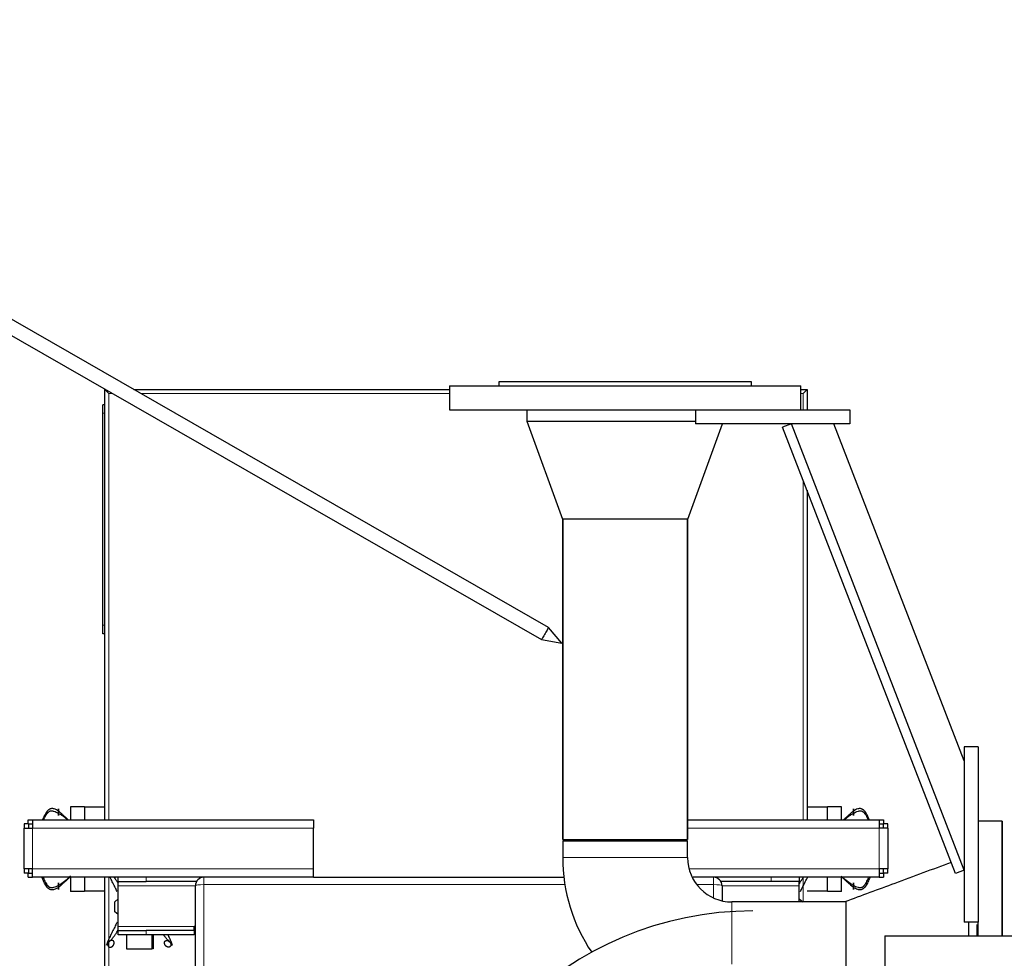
# Model space of a CAD drawing. Header units: inches. Extents: x 0 to 29700, y -16 to 21000.
# Tile 362 of 376: x 22215 to 22916, y 17626 to 18295. Entities that reach past the tile are written whole.
import ezdxf

# ---------------------------------------------------------------- set-up
doc = ezdxf.new("R2010")
doc.units = ezdxf.units.IN
doc.layers.add('1', color=7, linetype='Continuous', true_color=0xffffff)
doc.layers.add('254', color=7, linetype='Continuous', true_color=0xffffff)

msp = doc.modelspace()

# ---------------------------------------------------------------- linework, layer by layer
at = {"layer": '1', "color": 2, "linetype": 'Continuous', "lineweight": 25}
for p, q in [((22521.36, 18033.692), (22521.36, 18016.692)), ((22521.36, 18033.692), (22771.36, 18033.692)), ((22556.36, 18036.692), (22556.36, 18033.692)), ((22736.36, 18036.692), (22556.36, 18036.692)), ((22736.36, 18033.692), (22736.36, 18036.692)), ((22771.36, 18016.692), (22771.36, 18033.692)), ((22275.86, 18018.476), (22275.86, 18031.192)), ((22275.86, 18031.192), (22276.321, 18031.192)), ((22278.66, 18028.392), (22275.86, 18031.192)), ((22296.423, 18031.192), (22521.36, 18031.192)), ((22771.36, 18031.192), (22775.86, 18031.192)), ((22773.06, 18028.392), (22775.86, 18031.192)), ((22775.86, 18031.192), (22775.86, 18016.692)), ((22274.36, 18014.192), (22274.36, 18020.192)), ((22275.86, 18020.192), (22274.36, 18020.192)), ((22274.36, 17863.192), (22274.36, 18014.192)), ((22275.86, 18014.192), (22275.86, 18018.476)), ((22275.86, 17863.192), (22275.86, 18014.192)), ((22521.36, 18016.692), (22721.364, 18016.692)), ((22576.36, 18016.692), (22576.36, 18008.692)), ((22696.36, 18016.692), (22696.36, 18006.692)), ((22721.361, 18016.692), (22806.36, 18016.692)), ((22806.36, 18016.692), (22806.36, 18006.692)), ((22576.36, 18008.692), (22601.838, 17938.692)), ((22576.36, 18008.692), (22696.361, 18008.692)), ((22576.36, 18008.692), (22696.361, 18008.692)), ((22690.883, 17938.692), (22715.632, 18006.691)), ((22806.36, 18006.692), (22696.36, 18006.692)), ((22764.831, 18006.692), (22758.504, 18004.243)), ((22887.86, 17688.749), (22764.831, 18006.692)), ((22887.86, 17766.693), (22794.992, 18006.69)), ((22881.534, 17686.301), (22758.504, 18004.243)), ((22775.86, 17959.379), (22775.86, 17724.692)), ((22646.36, 17938.692), (22601.838, 17938.692)), ((22601.91, 17710.692), (22601.91, 17938.692)), ((22601.91, 17938.692), (22601.91, 17710.692)), ((22690.883, 17938.692), (22646.36, 17938.692)), ((22690.81, 17938.692), (22690.81, 17710.692)), ((22690.81, 17710.692), (22690.81, 17938.692)), ((22274.36, 17857.192), (22274.36, 17863.192)), ((22275.86, 17858.907), (22275.86, 17863.192)), ((22275.86, 17724.684), (22275.86, 17858.907)), ((22275.86, 17857.192), (22274.36, 17857.192)), ((22897.86, 17776.692), (22887.86, 17776.692)), ((22887.86, 17776.692), (22887.86, 17651.692)), ((22897.86, 17776.692), (22897.86, 17651.692)), ((22251.36, 17733.892), (22251.36, 17724.692)), ((22261.36, 17733.892), (22251.36, 17733.892)), ((22261.36, 17733.892), (22261.36, 17733.692)), ((22275.86, 17733.692), (22261.36, 17733.692)), ((22261.36, 17733.692), (22261.36, 17724.692)), ((22790.36, 17733.692), (22775.86, 17733.692)), ((22800.36, 17733.892), (22790.36, 17733.892)), ((22790.36, 17733.692), (22790.36, 17733.892)), ((22790.36, 17724.692), (22790.36, 17733.692)), ((22800.36, 17724.692), (22800.36, 17733.892)), ((22218.36, 17721.69), (22218.36, 17718.692)), ((22218.36, 17718.692), (22224.36, 17718.692)), ((22218.36, 17689.692), (22218.36, 17718.692)), ((22221.362, 17721.692), (22221.362, 17724.692)), ((22221.362, 17724.692), (22224.36, 17724.692)), ((22221.41, 17721.69), (22221.41, 17718.692)), ((22224.36, 17724.692), (22224.36, 17718.692)), ((22224.36, 17724.692), (22424.36, 17724.692)), ((22424.36, 17724.692), (22424.36, 17718.692)), ((22424.36, 17689.692), (22424.36, 17718.692)), ((22690.814, 17724.692), (22827.36, 17724.692)), ((22827.36, 17724.692), (22830.358, 17724.692)), ((22827.36, 17724.692), (22827.36, 17718.692)), ((22833.36, 17718.692), (22827.36, 17718.692)), ((22830.31, 17718.692), (22830.31, 17721.69)), ((22830.358, 17724.692), (22830.358, 17721.692)), ((22833.36, 17718.692), (22833.36, 17721.69)), ((22833.36, 17718.692), (22833.36, 17689.692)), ((22914.86, 17723.692), (22897.86, 17723.692)), ((22914.86, 17723.692), (22897.861, 17723.692)), ((22914.86, 17723.692), (22914.86, 17641.954)), ((22914.86, 17641.964), (22914.86, 17723.692)), ((22601.91, 17710.692), (22690.81, 17710.692)), ((22601.91, 17709.692), (22601.91, 17697.692)), ((22601.91, 17709.692), (22646.36, 17709.692)), ((22627.36, 17710.691), (22627.36, 17709.691)), ((22646.36, 17709.692), (22690.81, 17709.692)), ((22690.81, 17697.692), (22690.81, 17709.692)), ((22218.36, 17689.692), (22218.36, 17686.694)), ((22224.36, 17689.692), (22218.36, 17689.692)), ((22221.362, 17683.692), (22221.362, 17686.692)), ((22221.362, 17683.692), (22224.36, 17683.692)), ((22221.41, 17689.692), (22221.41, 17686.694)), ((22224.36, 17683.692), (22224.36, 17689.692)), ((22251.36, 17683.691), (22251.36, 17673.492)), ((22261.36, 17683.691), (22261.36, 17673.692)), ((22275.86, 17444.526), (22275.86, 17683.686)), ((22285.36, 17680.692), (22285.36, 17683.692)), ((22424.36, 17683.692), (22424.36, 17689.692)), ((22424.36, 17683.692), (22602.724, 17683.692)), ((22770.36, 17683.692), (22770.36, 17680.692)), ((22775.86, 17683.679), (22775.86, 17682.954)), ((22790.36, 17673.692), (22790.36, 17683.691)), ((22800.36, 17673.492), (22800.36, 17683.691)), ((22833.36, 17689.692), (22827.36, 17689.692)), ((22827.36, 17689.692), (22827.36, 17683.692)), ((22827.36, 17683.692), (22830.358, 17683.692)), ((22830.31, 17686.694), (22830.31, 17689.692)), ((22830.358, 17686.692), (22830.358, 17683.692)), ((22833.36, 17686.694), (22833.36, 17689.692)), ((22887.86, 17688.749), (22881.534, 17686.301)), ((22285.36, 17677.692), (22285.36, 17680.692)), ((22285.36, 17680.692), (22305.36, 17680.692)), ((22285.36, 17648.692), (22285.36, 17677.692)), ((22341.164, 17680.692), (22305.36, 17680.692)), ((22340.36, 17430.29), (22340.36, 17677.692)), ((22750.36, 17680.692), (22714.557, 17680.692)), ((22715.36, 17677.692), (22715.36, 17666.924)), ((22770.36, 17680.692), (22750.36, 17680.692)), ((22770.36, 17677.692), (22770.36, 17680.692)), ((22770.36, 17666.141), (22770.36, 17677.692)), ((22261.36, 17673.492), (22251.36, 17673.492)), ((22261.36, 17673.692), (22261.36, 17673.492)), ((22275.86, 17673.692), (22261.36, 17673.692)), ((22790.36, 17673.692), (22775.86, 17673.692)), ((22790.36, 17673.492), (22790.36, 17673.692)), ((22800.36, 17673.492), (22790.36, 17673.492)), ((22282.901, 17666.162), (22285.36, 17668.248)), ((22282.901, 17659.162), (22282.901, 17666.162)), ((22802.762, 17666.142), (22722.36, 17666.142)), ((22770.36, 17668.316), (22772.901, 17666.162)), ((22772.901, 17666.162), (22772.901, 17666.142)), ((22803.471, 17666.323), (22803.471, 17577.061)), ((22285.36, 17657.077), (22282.901, 17659.162)), ((22285.36, 17645.692), (22285.36, 17648.692)), ((22340.361, 17648.692), (22339.36, 17648.692)), ((22339.36, 17645.692), (22339.36, 17648.692)), ((22897.86, 17651.692), (22887.86, 17651.692)), ((22890.86, 17651.689), (22890.86, 17641.952)), ((22896.86, 17650.004), (22896.86, 17641.954)), ((22897.86, 17641.964), (22897.86, 17651.693)), ((22285.36, 17645.692), (22305.36, 17645.692)), ((22285.36, 17642.692), (22285.36, 17645.692)), ((22305.36, 17642.692), (22285.36, 17642.692)), ((22291.401, 17632.492), (22291.401, 17642.691)), ((22339.36, 17645.692), (22305.36, 17645.692)), ((22339.36, 17642.692), (22305.36, 17642.692)), ((22309.401, 17642.691), (22309.401, 17632.492)), ((22310.36, 17642.691), (22310.36, 17632.692)), ((22339.36, 17645.692), (22339.36, 17642.692)), ((22831.36, 17641.954), (22831.36, 17467.843)), ((22831.36, 17641.954), (25813.86, 17641.954)), ((22309.401, 17632.492), (22291.401, 17632.492)), ((22310.36, 17632.692), (22309.401, 17632.692))]:
    msp.add_line(p, q, dxfattribs=at)
at = {"layer": '1', "color": 110, "linetype": 'Continuous', "lineweight": 13}
for p, q in [((22281.202, 18028.392), (22278.66, 18028.392)), ((22278.66, 18028.392), (22278.66, 17724.683)), ((22521.364, 18028.392), (22301.302, 18028.392)), ((22773.06, 18028.392), (22771.353, 18028.392)), ((22773.06, 18016.687), (22773.06, 18028.392)), ((22275.86, 18014.192), (22274.36, 18014.192)), ((22773.06, 17724.683), (22773.06, 17966.615)), ((22275.86, 17863.192), (22274.36, 17863.192)), ((22424.36, 17718.692), (22224.36, 17718.692)), ((22224.36, 17718.692), (22224.36, 17689.692)), ((22827.36, 17718.692), (22690.81, 17718.692)), ((22827.36, 17689.692), (22827.36, 17718.692)), ((22690.81, 17697.692), (22601.91, 17697.692)), ((22224.36, 17689.692), (22424.36, 17689.692)), ((22278.66, 17683.684), (22278.66, 17637.534)), ((22305.36, 17683.692), (22305.36, 17680.692)), ((22691.842, 17689.692), (22827.36, 17689.692)), ((22750.36, 17680.692), (22750.36, 17683.692)), ((22773.06, 17666.133), (22773.06, 17683.684)), ((22340.362, 17677.692), (22285.36, 17677.692)), ((22346.36, 17678.473), (22346.36, 17428.969)), ((22603.45, 17678.473), (22346.36, 17678.473)), ((22709.36, 17678.473), (22697.336, 17678.473)), ((22709.36, 17668.943), (22709.36, 17678.473)), ((22770.36, 17677.692), (22715.358, 17677.692)), ((22722.36, 17666.142), (22722.36, 17621.692)), ((22339.36, 17648.692), (22285.36, 17648.692)), ((22305.36, 17645.692), (22305.36, 17642.692)), ((22278.66, 17637.472), (22278.66, 17443.912))]:
    msp.add_line(p, q, dxfattribs=at)
at = {"layer": '1', "color": 2, "linetype": 'Continuous', "lineweight": 25}
for centre, radius, start, end in [((22722.36, 17697.692), 120.45, 180, 214.059375), ((22722.36, 17697.692), 31.55, 180, 270), ((22346.36, 17677.692), 6, 90, 180), ((22709.36, 17677.692), 6, 0, 90), ((22737.36, 17421.692), 238.047, 90, 180)]:
    msp.add_arc(centre, radius, start, end, dxfattribs=at)
at = {"layer": '1', "color": 110, "linetype": 'Continuous', "lineweight": 13}
for centre, start_param, end_param in [((22346.36, 17677.692), 4.712389, 6.2831853), ((22709.36, 17677.692), 3.1415927, 4.712389)]:
    msp.add_ellipse(centre, major_axis=(-6, 0), ratio=0.1301739, start_param=start_param, end_param=end_param, dxfattribs=at)
at = {"layer": '1', "color": 2, "linetype": 'Continuous', "lineweight": 25}
for points, degree, knots in [([(22242.86, 17730.773), (22242.37, 17731.126), (22241.356, 17731.783), (22239.964, 17732.363), (22238.795, 17732.597), (22237.881, 17732.633), (22237.092, 17732.449), (22236.503, 17732.195), (22236.098, 17731.955), (22235.729, 17731.683), (22235.276, 17731.285), (22234.563, 17730.518), (22233.729, 17729.283), (22232.88, 17727.724), (22232.146, 17726.199), (22231.69, 17725.195), (22231.482, 17724.724)], 3, [0, 0, 0, 0, 0.1126538, 0.2253077, 0.2816346, 0.3379615, 0.3942885, 0.4224519, 0.4506154, 0.4787788, 0.5069423, 0.5632692, 0.6759231, 0.7885769, 0.9012307, 1, 1, 1, 1]), ([(22242.86, 17729.255), (22242.86, 17729.388), (22242.86, 17729.661), (22242.86, 17730.009), (22242.86, 17730.374), (22242.86, 17730.743), (22242.86, 17731.046), (22242.86, 17731.343), (22242.86, 17731.685), (22242.86, 17731.982), (22242.86, 17732.195), (22242.86, 17732.314), (22242.86, 17732.4), (22242.86, 17732.454), (22242.86, 17732.428), (22242.86, 17732.328), (22242.86, 17732.187), (22242.86, 17732.016), (22242.86, 17731.793), (22242.86, 17731.543), (22242.86, 17731.259), (22242.86, 17730.948), (22242.86, 17730.773)], 5, [0, 0, 0, 0, 0, 0, 0.1042545, 0.2083296, 0.25, 0.25, 0.25, 0.3128199, 0.4171102, 0.5, 0.5, 0.5, 0.5210512, 0.6251827, 0.7291347, 0.75, 0.75, 0.75, 0.8639149, 1, 1, 1, 1, 1, 1]), ([(22820.239, 17724.724), (22820.031, 17725.195), (22819.575, 17726.199), (22818.841, 17727.724), (22817.992, 17729.283), (22817.158, 17730.518), (22816.445, 17731.285), (22815.992, 17731.683), (22815.623, 17731.955), (22815.218, 17732.195), (22814.628, 17732.449), (22813.84, 17732.633), (22812.926, 17732.597), (22811.757, 17732.363), (22810.365, 17731.783), (22809.351, 17731.126), (22808.86, 17730.773)], 3, [0, 0, 0, 0, 0.0987693, 0.2114231, 0.3240769, 0.4367308, 0.4930577, 0.5212212, 0.5493846, 0.5775481, 0.6057115, 0.6620385, 0.7183654, 0.7746923, 0.8873462, 1, 1, 1, 1]), ([(22808.86, 17730.773), (22808.86, 17730.948), (22808.86, 17731.259), (22808.86, 17731.543), (22808.86, 17731.793), (22808.86, 17732.016), (22808.86, 17732.187), (22808.86, 17732.328), (22808.86, 17732.428), (22808.86, 17732.454), (22808.86, 17732.4), (22808.86, 17732.314), (22808.86, 17732.195), (22808.86, 17731.982), (22808.86, 17731.685), (22808.86, 17731.343), (22808.86, 17731.046), (22808.86, 17730.743), (22808.86, 17730.374), (22808.86, 17730.009), (22808.86, 17729.661), (22808.86, 17729.388), (22808.86, 17729.255)], 5, [0, 0, 0, 0, 0, 0, 0.1360851, 0.25, 0.25, 0.25, 0.2708653, 0.3748173, 0.4789488, 0.5, 0.5, 0.5, 0.5828898, 0.6871801, 0.75, 0.75, 0.75, 0.7916704, 0.8957455, 1, 1, 1, 1, 1, 1]), ([(22232.315, 17724.698), (22232.452, 17725.009), (22232.844, 17725.87), (22233.547, 17727.267), (22234.36, 17728.599), (22235.053, 17729.48), (22235.495, 17729.957), (22235.857, 17730.287), (22236.258, 17730.573), (22236.851, 17730.852), (22237.658, 17731.025), (22238.614, 17730.952), (22239.848, 17730.701), (22241.309, 17730.15), (22242.355, 17729.563), (22242.86, 17729.255)], 3, [0, 0, 0, 0, 0.0745331, 0.2067427, 0.3389522, 0.405057, 0.4381094, 0.4711618, 0.5042142, 0.5372666, 0.6033713, 0.6694761, 0.7355809, 0.8677904, 1, 1, 1, 1]), ([(22249.697, 17724.698), (22249.585, 17724.803), (22248.959, 17725.389), (22247.802, 17726.46), (22246.202, 17727.921), (22244.563, 17729.385), (22243.433, 17730.329), (22242.86, 17730.773)], 3, [0, 0, 0, 0, 0.0515989, 0.2886992, 0.5257995, 0.7628997, 1, 1, 1, 1]), ([(22242.86, 17730.773), (22242.86, 17730.683), (22242.86, 17730.454), (22242.86, 17730.11), (22242.86, 17729.75), (22242.86, 17729.381), (22242.86, 17729.077), (22242.86, 17728.776), (22242.86, 17728.515), (22242.86, 17728.202), (22242.86, 17727.933), (22242.86, 17727.77), (22242.86, 17727.706), (22242.86, 17727.639), (22242.86, 17727.583), (22242.86, 17727.591), (22242.86, 17727.677), (22242.86, 17727.818), (22242.86, 17728.004), (22242.86, 17728.252), (22242.86, 17728.495), (22242.86, 17728.772), (22242.86, 17729.076), (22242.86, 17729.255)], 5, [0, 0, 0, 0, 0, 0, 0.0696423, 0.1732771, 0.25, 0.25, 0.25, 0.2773185, 0.3817136, 0.4348548, 0.4856843, 0.5, 0.5, 0.5, 0.5898118, 0.6938111, 0.75, 0.75, 0.75, 0.8595818, 1, 1, 1, 1, 1, 1]), ([(22242.86, 17729.255), (22243.59, 17728.879), (22244.944, 17728.041), (22246.861, 17726.658), (22248.231, 17725.564), (22248.962, 17724.939), (22249.086, 17724.831)], 3, [0, 0, 0, 0, 0.3120003, 0.6240006, 0.9360009, 1, 1, 1, 1]), ([(22808.86, 17730.773), (22808.288, 17730.329), (22807.158, 17729.385), (22805.519, 17727.921), (22803.918, 17726.46), (22802.762, 17725.389), (22802.136, 17724.803), (22802.024, 17724.698)], 3, [0, 0, 0, 0, 0.2371003, 0.4742005, 0.7113008, 0.9484011, 1, 1, 1, 1]), ([(22802.635, 17724.831), (22802.758, 17724.939), (22803.49, 17725.564), (22804.86, 17726.658), (22806.777, 17728.041), (22808.131, 17728.879), (22808.86, 17729.255)], 3, [0, 0, 0, 0, 0.0639991, 0.3759994, 0.6879997, 1, 1, 1, 1]), ([(22808.86, 17729.255), (22809.366, 17729.563), (22810.412, 17730.15), (22811.873, 17730.701), (22813.107, 17730.952), (22814.063, 17731.025), (22814.869, 17730.852), (22815.463, 17730.573), (22815.864, 17730.287), (22816.226, 17729.957), (22816.668, 17729.48), (22817.361, 17728.599), (22818.173, 17727.267), (22818.876, 17725.87), (22819.268, 17725.009), (22819.406, 17724.698)], 3, [0, 0, 0, 0, 0.1322096, 0.2644191, 0.3305239, 0.3966287, 0.4627334, 0.4957858, 0.5288382, 0.5618906, 0.594943, 0.6610478, 0.7932573, 0.9254669, 1, 1, 1, 1]), ([(22808.86, 17729.255), (22808.86, 17729.076), (22808.86, 17728.772), (22808.86, 17728.495), (22808.86, 17728.252), (22808.86, 17728.004), (22808.86, 17727.818), (22808.86, 17727.677), (22808.86, 17727.591), (22808.86, 17727.583), (22808.86, 17727.639), (22808.86, 17727.706), (22808.86, 17727.77), (22808.86, 17727.933), (22808.86, 17728.202), (22808.86, 17728.515), (22808.86, 17728.776), (22808.86, 17729.077), (22808.86, 17729.381), (22808.86, 17729.75), (22808.86, 17730.11), (22808.86, 17730.454), (22808.86, 17730.683), (22808.86, 17730.773)], 5, [0, 0, 0, 0, 0, 0, 0.1404182, 0.25, 0.25, 0.25, 0.3061889, 0.4101882, 0.5, 0.5, 0.5, 0.5143157, 0.5651452, 0.6182864, 0.7226815, 0.75, 0.75, 0.75, 0.8267229, 0.9303577, 1, 1, 1, 1, 1, 1]), ([(22878.467, 17694.226), (22865.098, 17689.266), (22851.729, 17684.307), (22826.495, 17674.946), (22814.629, 17670.544), (22802.764, 17666.142)], 3, [0, 0, 0, 0, 0.5297878, 0.5297878, 1, 1, 1, 1]), ([(22242.86, 17676.552), (22242.37, 17676.198), (22241.356, 17675.541), (22239.964, 17674.961), (22238.795, 17674.728), (22237.881, 17674.691), (22237.092, 17674.875), (22236.503, 17675.13), (22236.098, 17675.369), (22235.729, 17675.641), (22235.276, 17676.039), (22234.563, 17676.806), (22233.729, 17678.041), (22232.88, 17679.6), (22232.115, 17681.191), (22231.504, 17682.541), (22231.149, 17683.361), (22231.029, 17683.643)], 3, [0, 0, 0, 0, 0.1050172, 0.2100344, 0.262543, 0.3150516, 0.3675602, 0.3938145, 0.4200688, 0.4463231, 0.4725774, 0.525086, 0.6301032, 0.7351204, 0.8401376, 0.9451548, 1, 1, 1, 1]), ([(22231.861, 17683.679), (22231.907, 17683.569), (22232.188, 17682.906), (22232.725, 17681.692), (22233.547, 17680.058), (22234.36, 17678.726), (22235.053, 17677.844), (22235.495, 17677.368), (22235.857, 17677.037), (22236.258, 17676.751), (22236.851, 17676.472), (22237.658, 17676.299), (22238.614, 17676.372), (22239.848, 17676.623), (22241.309, 17677.174), (22242.355, 17677.761), (22242.86, 17678.07)], 3, [0, 0, 0, 0, 0.024182, 0.1461592, 0.2681365, 0.3901137, 0.4511024, 0.4815967, 0.512091, 0.5425853, 0.5730796, 0.6340682, 0.6950569, 0.7560455, 0.8780227, 1, 1, 1, 1]), ([(22242.86, 17678.07), (22243.59, 17678.446), (22244.944, 17679.283), (22246.861, 17680.666), (22248.725, 17682.154), (22250.255, 17683.524), (22251.15, 17684.409), (22251.465, 17684.733)], 3, [0, 0, 0, 0, 0.2192081, 0.4384162, 0.6576243, 0.8768324, 1, 1, 1, 1]), ([(22251.463, 17684.312), (22251.273, 17684.128), (22250.579, 17683.457), (22249.367, 17682.313), (22247.802, 17680.865), (22246.202, 17679.404), (22244.563, 17677.939), (22243.433, 17676.995), (22242.86, 17676.552)], 3, [0, 0, 0, 0, 0.0704376, 0.2563501, 0.4422626, 0.628175, 0.8140875, 1, 1, 1, 1]), ([(22284.599, 17673.573), (22284.152, 17674.472), (22283.145, 17676.506), (22281.872, 17679.079), (22280.761, 17681.311), (22280.09, 17682.663), (22279.698, 17683.457), (22279.58, 17683.698)], 3, [0, 0, 0, 0, 0.2615173, 0.5944484, 0.7609139, 0.9273794, 1, 1, 1, 1]), ([(22282.259, 17683.831), (22282.59, 17683.415), (22283.335, 17682.448), (22284.382, 17680.968), (22285.088, 17679.893), (22285.394, 17679.413)], 3, [0, 0, 0, 0, 0.3090794, 0.6979197, 1, 1, 1, 1]), ([(22772.857, 17682.949), (22772.756, 17682.816), (22772.242, 17682.131), (22771.392, 17680.929), (22770.659, 17679.81), (22770.326, 17679.286)], 3, [0, 0, 0, 0, 0.1169856, 0.5954545, 1, 1, 1, 1]), ([(22771.203, 17673.573), (22771.649, 17674.472), (22772.657, 17676.506), (22773.929, 17679.079), (22775.039, 17681.308), (22775.589, 17682.415), (22775.861, 17682.966)], 3, [0, 0, 0, 0, 0.282262, 0.6416027, 0.821273, 1, 1, 1, 1]), ([(22808.86, 17676.552), (22808.288, 17676.995), (22807.158, 17677.939), (22805.519, 17679.404), (22803.918, 17680.865), (22802.354, 17682.313), (22801.142, 17683.457), (22800.448, 17684.128), (22800.258, 17684.312)], 3, [0, 0, 0, 0, 0.1859125, 0.371825, 0.5577374, 0.7436499, 0.9295624, 1, 1, 1, 1]), ([(22801.325, 17683.679), (22801.873, 17683.159), (22803.033, 17682.124), (22804.86, 17680.666), (22806.777, 17679.283), (22808.131, 17678.446), (22808.86, 17678.07)], 3, [0, 0, 0, 0, 0.2385545, 0.4923697, 0.7461848, 1, 1, 1, 1]), ([(22808.86, 17678.07), (22809.366, 17677.761), (22810.412, 17677.174), (22811.873, 17676.623), (22813.107, 17676.372), (22814.063, 17676.299), (22814.869, 17676.472), (22815.463, 17676.751), (22815.864, 17677.037), (22816.226, 17677.368), (22816.668, 17677.844), (22817.361, 17678.726), (22818.173, 17680.058), (22818.996, 17681.692), (22819.533, 17682.906), (22819.814, 17683.569), (22819.86, 17683.679)], 3, [0, 0, 0, 0, 0.1219773, 0.2439545, 0.3049431, 0.3659318, 0.4269204, 0.4574147, 0.487909, 0.5184033, 0.5488976, 0.6098863, 0.7318635, 0.8538408, 0.975818, 1, 1, 1, 1]), ([(22820.692, 17683.643), (22820.572, 17683.361), (22820.217, 17682.541), (22819.606, 17681.191), (22818.841, 17679.6), (22817.992, 17678.041), (22817.158, 17676.806), (22816.445, 17676.039), (22815.992, 17675.641), (22815.623, 17675.369), (22815.218, 17675.13), (22814.628, 17674.875), (22813.84, 17674.691), (22812.926, 17674.728), (22811.757, 17674.961), (22810.365, 17675.541), (22809.351, 17676.198), (22808.86, 17676.552)], 3, [0, 0, 0, 0, 0.0548452, 0.1598624, 0.2648796, 0.3698968, 0.474914, 0.5274226, 0.5536769, 0.5799312, 0.6061855, 0.6324398, 0.6849484, 0.737457, 0.7899656, 0.8949828, 1, 1, 1, 1]), ([(22242.86, 17676.552), (22242.86, 17676.642), (22242.86, 17676.807), (22242.86, 17676.977), (22242.86, 17677.151), (22242.86, 17677.398), (22242.86, 17677.658), (22242.86, 17677.841), (22242.86, 17678.024), (22242.86, 17678.247), (22242.86, 17678.539), (22242.86, 17678.716), (22242.86, 17678.885), (22242.86, 17679.05), (22242.86, 17679.229), (22242.86, 17679.296), (22242.86, 17679.358), (22242.86, 17679.414), (22242.86, 17679.498), (22242.86, 17679.546), (22242.86, 17679.586), (22242.86, 17679.619), (22242.86, 17679.686), (22242.86, 17679.723), (22242.86, 17679.732), (22242.86, 17679.72), (22242.86, 17679.674), (22242.86, 17679.617), (22242.86, 17679.556), (22242.86, 17679.482), (22242.86, 17679.32), (22242.86, 17679.072), (22242.86, 17678.829), (22242.86, 17678.553), (22242.86, 17678.248), (22242.86, 17678.07)], 5, [0, 0, 0, 0, 0, 0, 0.0696423, 0.125, 0.125, 0.125, 0.1732771, 0.25, 0.25, 0.25, 0.2773185, 0.375, 0.375, 0.375, 0.3817136, 0.4348548, 0.4375, 0.4375, 0.4375, 0.4856843, 0.5, 0.5, 0.5, 0.5898118, 0.625, 0.625, 0.625, 0.6938111, 0.75, 0.75, 0.75, 0.8595818, 1, 1, 1, 1, 1, 1]), ([(22242.86, 17678.07), (22242.86, 17677.937), (22242.86, 17677.663), (22242.86, 17677.316), (22242.86, 17676.951), (22242.86, 17676.582), (22242.86, 17676.279), (22242.86, 17676.041), (22242.86, 17675.869), (22242.86, 17675.706), (22242.86, 17675.507), (22242.86, 17675.306), (22242.86, 17675.189), (22242.86, 17675.094), (22242.86, 17675.011), (22242.86, 17674.924), (22242.86, 17674.895), (22242.86, 17674.889), (22242.86, 17674.903), (22242.86, 17674.953), (22242.86, 17674.998), (22242.86, 17675.06), (22242.86, 17675.137), (22242.86, 17675.308), (22242.86, 17675.532), (22242.86, 17675.782), (22242.86, 17676.066), (22242.86, 17676.376), (22242.86, 17676.552)], 5, [0, 0, 0, 0, 0, 0, 0.1042545, 0.2083296, 0.25, 0.25, 0.25, 0.3128199, 0.375, 0.375, 0.375, 0.4171102, 0.5, 0.5, 0.5, 0.5210512, 0.625, 0.625, 0.625, 0.6251827, 0.7291347, 0.75, 0.75, 0.75, 0.8639149, 1, 1, 1, 1, 1, 1]), ([(22808.86, 17678.07), (22808.86, 17678.248), (22808.86, 17678.553), (22808.86, 17678.829), (22808.86, 17679.072), (22808.86, 17679.32), (22808.86, 17679.482), (22808.86, 17679.556), (22808.86, 17679.617), (22808.86, 17679.674), (22808.86, 17679.72), (22808.86, 17679.732), (22808.86, 17679.723), (22808.86, 17679.686), (22808.86, 17679.619), (22808.86, 17679.586), (22808.86, 17679.546), (22808.86, 17679.498), (22808.86, 17679.414), (22808.86, 17679.358), (22808.86, 17679.296), (22808.86, 17679.229), (22808.86, 17679.05), (22808.86, 17678.885), (22808.86, 17678.716), (22808.86, 17678.539), (22808.86, 17678.247), (22808.86, 17678.024), (22808.86, 17677.841), (22808.86, 17677.658), (22808.86, 17677.398), (22808.86, 17677.151), (22808.86, 17676.977), (22808.86, 17676.807), (22808.86, 17676.642), (22808.86, 17676.552)], 5, [0, 0, 0, 0, 0, 0, 0.1404182, 0.25, 0.25, 0.25, 0.3061889, 0.375, 0.375, 0.375, 0.4101882, 0.5, 0.5, 0.5, 0.5143157, 0.5625, 0.5625, 0.5625, 0.5651452, 0.6182864, 0.625, 0.625, 0.625, 0.7226815, 0.75, 0.75, 0.75, 0.8267229, 0.875, 0.875, 0.875, 0.9303577, 1, 1, 1, 1, 1, 1]), ([(22808.86, 17676.552), (22808.86, 17676.376), (22808.86, 17676.066), (22808.86, 17675.782), (22808.86, 17675.532), (22808.86, 17675.308), (22808.86, 17675.137), (22808.86, 17675.06), (22808.86, 17674.998), (22808.86, 17674.953), (22808.86, 17674.903), (22808.86, 17674.889), (22808.86, 17674.895), (22808.86, 17674.924), (22808.86, 17675.011), (22808.86, 17675.094), (22808.86, 17675.189), (22808.86, 17675.306), (22808.86, 17675.507), (22808.86, 17675.706), (22808.86, 17675.869), (22808.86, 17676.041), (22808.86, 17676.279), (22808.86, 17676.582), (22808.86, 17676.951), (22808.86, 17677.316), (22808.86, 17677.663), (22808.86, 17677.937), (22808.86, 17678.07)], 5, [0, 0, 0, 0, 0, 0, 0.1360851, 0.25, 0.25, 0.25, 0.2708653, 0.3748173, 0.375, 0.375, 0.375, 0.4789488, 0.5, 0.5, 0.5, 0.5828898, 0.625, 0.625, 0.625, 0.6871801, 0.75, 0.75, 0.75, 0.7916704, 0.8957455, 1, 1, 1, 1, 1, 1]), ([(22284.624, 17651.803), (22284.169, 17650.887), (22283.153, 17648.835), (22281.872, 17646.246), (22280.761, 17644.014), (22279.934, 17642.348), (22279.121, 17640.692), (22278.341, 17639.058), (22277.767, 17637.726), (22277.47, 17636.844), (22277.336, 17636.368), (22277.254, 17636.037), (22277.186, 17635.751), (22277.106, 17635.472), (22277.039, 17635.299), (22277.028, 17635.372), (22277.15, 17635.623), (22277.55, 17636.174), (22278.041, 17636.761), (22278.304, 17637.07)], 3, [0, 0, 0, 0, 0.1176957, 0.2647464, 0.3382718, 0.4117971, 0.4853225, 0.5588479, 0.6323732, 0.6691359, 0.6875172, 0.7058986, 0.7242799, 0.7426613, 0.7794239, 0.8161866, 0.8529493, 0.9264746, 1, 1, 1, 1]), ([(22278.304, 17637.07), (22278.68, 17637.446), (22279.491, 17638.283), (22280.744, 17639.666), (22282.004, 17641.154), (22283.252, 17642.758), (22284.382, 17644.356), (22285.088, 17645.431), (22285.394, 17645.911)], 3, [0, 0, 0, 0, 0.173104, 0.3462079, 0.5193119, 0.6924159, 0.8655199, 1, 1, 1, 1]), ([(22322.498, 17637.07), (22322.122, 17637.446), (22321.311, 17638.283), (22320.058, 17639.666), (22318.823, 17641.124), (22318.016, 17642.159), (22317.629, 17642.679)], 3, [0, 0, 0, 0, 0.2538152, 0.5076303, 0.7614455, 1, 1, 1, 1]), ([(22320.702, 17642.679), (22320.756, 17642.569), (22321.085, 17641.906), (22321.681, 17640.692), (22322.46, 17639.058), (22323.034, 17637.726), (22323.332, 17636.844), (22323.465, 17636.368), (22323.548, 17636.037), (22323.615, 17635.751), (22323.696, 17635.472), (22323.763, 17635.299), (22323.774, 17635.372), (22323.651, 17635.623), (22323.252, 17636.174), (22322.76, 17636.761), (22322.498, 17637.07)], 3, [0, 0, 0, 0, 0.024182, 0.1461592, 0.2681365, 0.3901137, 0.4511024, 0.4815967, 0.512091, 0.5425853, 0.5730796, 0.6340682, 0.6950569, 0.7560455, 0.8780227, 1, 1, 1, 1]), ([(22278.304, 17637.07), (22278.228, 17636.937), (22278.092, 17636.663), (22277.969, 17636.316), (22277.902, 17635.951), (22277.907, 17635.582), (22277.951, 17635.279), (22278.023, 17634.981), (22278.167, 17634.64), (22278.401, 17634.342), (22278.708, 17634.13), (22278.99, 17634.011), (22279.282, 17633.924), (22279.616, 17633.871), (22279.988, 17633.897), (22280.345, 17633.997), (22280.651, 17634.137), (22280.956, 17634.308), (22281.285, 17634.532), (22281.558, 17634.782), (22281.794, 17635.066), (22281.991, 17635.376), (22282.085, 17635.552)], 5, [0, 0, 0, 0, 0, 0, 0.1042545, 0.2083296, 0.25, 0.25, 0.25, 0.3128199, 0.4171102, 0.5, 0.5, 0.5, 0.5210512, 0.6251827, 0.7291347, 0.75, 0.75, 0.75, 0.8639149, 1, 1, 1, 1, 1, 1]), ([(22282.085, 17635.552), (22282.133, 17635.642), (22282.245, 17635.87), (22282.375, 17636.214), (22282.456, 17636.575), (22282.477, 17636.943), (22282.45, 17637.247), (22282.397, 17637.548), (22282.319, 17637.81), (22282.157, 17638.122), (22281.896, 17638.392), (22281.611, 17638.555), (22281.45, 17638.618), (22281.233, 17638.686), (22280.932, 17638.741), (22280.559, 17638.733), (22280.198, 17638.648), (22279.859, 17638.506), (22279.51, 17638.32), (22279.134, 17638.072), (22278.857, 17637.829), (22278.612, 17637.553), (22278.406, 17637.248), (22278.304, 17637.07)], 5, [0, 0, 0, 0, 0, 0, 0.0696423, 0.1732771, 0.25, 0.25, 0.25, 0.2773185, 0.3817136, 0.4348548, 0.4856843, 0.5, 0.5, 0.5, 0.5898118, 0.6938111, 0.75, 0.75, 0.75, 0.8595818, 1, 1, 1, 1, 1, 1]), ([(22318.717, 17635.552), (22318.668, 17635.642), (22318.588, 17635.807), (22318.518, 17635.977), (22318.461, 17636.151), (22318.4, 17636.398), (22318.353, 17636.658), (22318.334, 17636.841), (22318.332, 17637.024), (22318.351, 17637.247), (22318.403, 17637.539), (22318.455, 17637.716), (22318.529, 17637.885), (22318.631, 17638.05), (22318.776, 17638.229), (22318.839, 17638.296), (22318.906, 17638.358), (22318.979, 17638.414), (22319.105, 17638.498), (22319.187, 17638.546), (22319.27, 17638.586), (22319.355, 17638.619), (22319.568, 17638.686), (22319.77, 17638.723), (22319.954, 17638.732), (22320.138, 17638.72), (22320.419, 17638.674), (22320.647, 17638.617), (22320.82, 17638.556), (22320.988, 17638.482), (22321.292, 17638.32), (22321.667, 17638.072), (22321.945, 17637.829), (22322.19, 17637.553), (22322.396, 17637.248), (22322.498, 17637.07)], 5, [0, 0, 0, 0, 0, 0, 0.0696423, 0.125, 0.125, 0.125, 0.1732771, 0.25, 0.25, 0.25, 0.2773185, 0.375, 0.375, 0.375, 0.3817136, 0.4348548, 0.4375, 0.4375, 0.4375, 0.4856843, 0.5, 0.5, 0.5, 0.5898118, 0.625, 0.625, 0.625, 0.6938111, 0.75, 0.75, 0.75, 0.8595818, 1, 1, 1, 1, 1, 1]), ([(22322.498, 17637.07), (22322.573, 17636.937), (22322.709, 17636.663), (22322.833, 17636.316), (22322.9, 17635.951), (22322.894, 17635.582), (22322.851, 17635.279), (22322.793, 17635.041), (22322.728, 17634.869), (22322.641, 17634.706), (22322.497, 17634.507), (22322.311, 17634.306), (22322.168, 17634.189), (22322.01, 17634.094), (22321.812, 17634.011), (22321.52, 17633.924), (22321.338, 17633.895), (22321.153, 17633.889), (22320.97, 17633.903), (22320.669, 17633.953), (22320.491, 17633.998), (22320.317, 17634.06), (22320.151, 17634.137), (22319.845, 17634.308), (22319.516, 17634.532), (22319.244, 17634.782), (22319.008, 17635.066), (22318.811, 17635.376), (22318.717, 17635.552)], 5, [0, 0, 0, 0, 0, 0, 0.1042545, 0.2083296, 0.25, 0.25, 0.25, 0.3128199, 0.375, 0.375, 0.375, 0.4171102, 0.5, 0.5, 0.5, 0.5210512, 0.625, 0.625, 0.625, 0.6251827, 0.7291347, 0.75, 0.75, 0.75, 0.8639149, 1, 1, 1, 1, 1, 1])]:
    msp.add_open_spline(points, degree=degree, knots=knots, dxfattribs=at)
for points, degree in [([(22221.362, 17721.69), (22218.36, 17721.69)], 1), ([(22221.41, 17721.692), (22224.36, 17721.692)], 1), ([(22827.36, 17721.692), (22830.31, 17721.692)], 1), ([(22833.36, 17721.69), (22830.358, 17721.69)], 1), ([(22221.362, 17686.694), (22218.36, 17686.694)], 1), ([(22221.41, 17686.692), (22224.36, 17686.692)], 1), ([(22346.36, 17683.692), (22224.36, 17683.692)], 1), ([(22424.36, 17683.686), (22398.36, 17683.686), (22372.36, 17683.686), (22346.36, 17683.686)], 3), ([(22709.36, 17683.686), (22704.498, 17683.686), (22699.636, 17683.686), (22694.773, 17683.686)], 3), ([(22827.36, 17683.692), (22709.36, 17683.692)], 1), ([(22827.36, 17686.692), (22830.31, 17686.692)], 1), ([(22833.36, 17686.694), (22830.358, 17686.694)], 1)]:
    msp.add_open_spline(points, degree=degree, dxfattribs=at)
at = {"layer": '1', "color": 110, "linetype": 'Continuous', "lineweight": 13}
for points in [[(22346.36, 17678.473), (22346.36, 17678.819), (22346.36, 17679.161), (22346.36, 17679.827), (22346.36, 17680.151), (22346.36, 17680.77), (22346.36, 17681.066), (22346.36, 17681.62), (22346.36, 17681.878), (22346.36, 17682.35), (22346.36, 17682.563), (22346.36, 17682.939), (22346.36, 17683.101), (22346.36, 17683.368), (22346.36, 17683.473), (22346.36, 17683.625), (22346.36, 17683.671), (22346.36, 17683.686)], [(22709.36, 17678.473), (22709.36, 17678.819), (22709.36, 17679.161), (22709.36, 17679.827), (22709.36, 17680.151), (22709.36, 17680.77), (22709.36, 17681.066), (22709.36, 17681.62), (22709.36, 17681.878), (22709.36, 17682.35), (22709.36, 17682.563), (22709.36, 17682.939), (22709.36, 17683.101), (22709.36, 17683.368), (22709.36, 17683.473), (22709.36, 17683.625), (22709.36, 17683.671), (22709.36, 17683.686)]]:
    msp.add_open_spline(points, degree=3, knots=[0, 0, 0, 0, 0.125, 0.125, 0.25, 0.25, 0.375, 0.375, 0.5, 0.5, 0.625, 0.625, 0.75, 0.75, 0.875, 0.875, 1, 1, 1, 1], dxfattribs=at)
at = {"layer": '254', "color": 2, "linetype": 'Continuous', "lineweight": 25}
for p, q in [((22591.834, 17861.733), (21837.188, 18294.616)), ((21832.212, 18285.941), (22586.859, 17853.059)), ((22601.263, 17850.561), (22591.835, 17861.733)), ((22586.859, 17853.059), (22601.263, 17850.561)), ((22586.859, 17853.059), (22586.859, 17853.059))]:
    msp.add_line(p, q, dxfattribs=at)
for start_param, end_param in [(3.1395949, 4.7115714), (4.7115714, 6.2831853)]:
    msp.add_ellipse((22589.347, 17857.396), major_axis=(-2.488, -4.337), ratio=0.0053434, start_param=start_param, end_param=end_param, dxfattribs=at)

doc.saveas('drawing.dxf')
